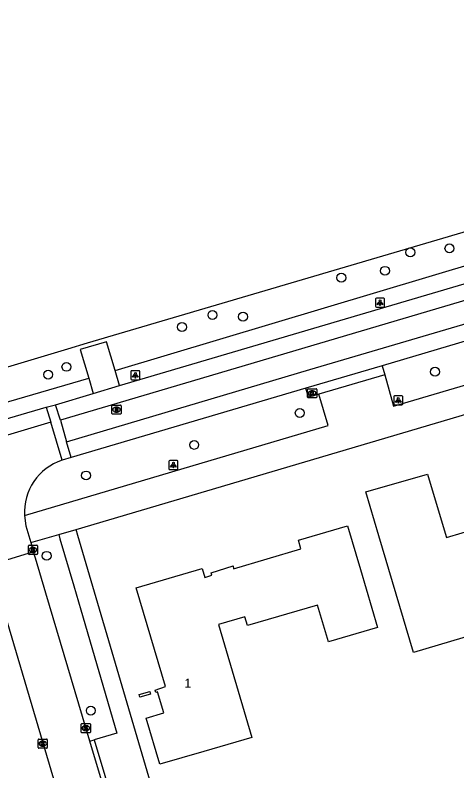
# Model space of a CAD drawing. Extents: x 162417 to 163721, y 384268 to 385416.
# Drawn here: x 163303.2 to 163351.6, y 384656 to 384738.8 of the extents above; entities that cross this region are included whole.
import ezdxf

# ---------------------------------------------------------------- set-up
doc = ezdxf.new("R2010")
doc.units = 0
for name, color, linetype in [('IMGEO_Boom', 7, 'Continuous'), ('IMGEO_Groenvoorziening', 7, 'Continuous'), ('IMGEO_Hek', 7, 'Continuous'), ('IMGEO_Kolk', 7, 'Continuous'), ('IMGEO_Lichtpunt', 7, 'Continuous'), ('IMGEO_Pand', 7, 'Continuous'), ('IMGEO_Pand_nummerreeks', 7, 'Continuous'), ('IMGEO_Rijbaan_lokaal_gesloten', 7, 'Continuous'), ('IMGEO_Rijbaan_lokaal_open', 7, 'Continuous'), ('IMGEO_Rioolput', 7, 'Continuous'), ('IMGEO_Voetpad_open', 7, 'Continuous')]:
    doc.layers.add(name, color=color, linetype=linetype)

msp = doc.modelspace()

# ---------------------------------------------------------------- linework, layer by layer
at = {"layer": 'IMGEO_Boom'}
for centre in [(163350.764, 384713.205), (163346.474, 384712.775), (163343.706, 384710.75), (163338.932, 384709.998), (163324.825, 384705.903), (163328.166, 384705.722), (163321.48, 384704.594), (163308.84, 384700.227), (163306.838, 384699.373), (163349.182, 384699.69), (163334.381, 384695.178), (163322.822, 384691.68), (163310.99, 384688.327), (163306.669, 384679.527), (163311.506, 384662.56)]:
    msp.add_circle(centre, 0.489, dxfattribs=at)
at = {"layer": 'IMGEO_Groenvoorziening'}
for points in [[(163256.147, 384686.557), (163258.646, 384687.067), (163309.002, 384702.202), (163311.14, 384702.845), (163432.284, 384738.586), (163432.394, 384738.238), (163434.107, 384738.766)], [(163314.169, 384699.824), (163434.845, 384735.97)], [(163256.857, 384683.119), (163311.275, 384698.988)]]:
    msp.add_lwpolyline(points, dxfattribs=at)
at = {"layer": 'IMGEO_Hek'}
msp.add_lwpolyline([(163309.002, 384702.202), (163311.14, 384702.845)], dxfattribs=at)
at = {"layer": 'IMGEO_Kolk'}
for p, q in [((163335.308, 384697.836), (163336.16, 384697.836)), ((163335.233, 384696.91), (163335.233, 384697.762)), ((163335.744, 384697.056), (163335.719, 384697.056)), ((163335.721, 384697.616), (163335.746, 384697.616)), ((163336.234, 384697.762), (163336.234, 384696.91)), ((163336.16, 384696.836), (163335.308, 384696.836)), ((163304.675, 384679.749), (163304.675, 384680.601)), ((163304.75, 384680.675), (163305.602, 384680.675)), ((163305.163, 384680.455), (163305.188, 384680.455)), ((163305.676, 384680.601), (163305.676, 384679.749)), ((163305.602, 384679.675), (163304.75, 384679.675)), ((163305.186, 384679.895), (163305.161, 384679.895)), ((163310.459, 384660.215), (163310.459, 384661.067)), ((163310.534, 384661.141), (163311.386, 384661.141)), ((163310.947, 384660.921), (163310.972, 384660.921)), ((163311.46, 384661.067), (163311.46, 384660.215)), ((163311.386, 384660.141), (163310.534, 384660.141)), ((163310.97, 384660.361), (163310.945, 384660.361)), ((163305.74, 384658.517), (163305.74, 384659.369)), ((163305.815, 384659.443), (163306.667, 384659.443)), ((163306.228, 384659.223), (163306.253, 384659.223)), ((163306.741, 384659.369), (163306.741, 384658.517)), ((163306.667, 384658.443), (163305.815, 384658.443)), ((163306.251, 384658.663), (163306.226, 384658.663))]:
    msp.add_line(p, q, dxfattribs=at)
for points in [[(163335.308, 384697.836), (163336.16, 384697.836)], [(163335.233, 384696.91), (163335.233, 384697.762)], [(163335.554, 384697.536), (163335.677, 384697.536), (163335.677, 384697.385), (163335.807, 384697.536), (163335.971, 384697.536), (163335.825, 384697.385), (163335.978, 384697.136), (163335.826, 384697.136), (163335.741, 384697.3), (163335.677, 384697.233), (163335.677, 384697.136), (163335.554, 384697.136), (163335.554, 384697.536)], [(163336.234, 384697.762), (163336.234, 384696.91)], [(163336.16, 384696.836), (163335.308, 384696.836)], [(163304.675, 384679.749), (163304.675, 384680.601)], [(163304.75, 384680.675), (163305.602, 384680.675)], [(163305.676, 384680.601), (163305.676, 384679.749)], [(163305.602, 384679.675), (163304.75, 384679.675)], [(163304.996, 384680.375), (163305.119, 384680.375), (163305.119, 384680.224), (163305.249, 384680.375), (163305.413, 384680.375), (163305.267, 384680.224), (163305.42, 384679.975), (163305.268, 384679.975), (163305.183, 384680.139), (163305.119, 384680.072), (163305.119, 384679.975), (163304.996, 384679.975), (163304.996, 384680.375)], [(163310.459, 384660.215), (163310.459, 384661.067)], [(163310.534, 384661.141), (163311.386, 384661.141)], [(163310.78, 384660.841), (163310.903, 384660.841), (163310.903, 384660.69), (163311.033, 384660.841), (163311.197, 384660.841), (163311.051, 384660.69), (163311.204, 384660.441), (163311.052, 384660.441), (163310.967, 384660.605), (163310.903, 384660.538), (163310.903, 384660.441), (163310.78, 384660.441), (163310.78, 384660.841)], [(163311.46, 384661.067), (163311.46, 384660.215)], [(163311.386, 384660.141), (163310.534, 384660.141)], [(163305.74, 384658.517), (163305.74, 384659.369)], [(163305.815, 384659.443), (163306.667, 384659.443)], [(163306.061, 384659.143), (163306.184, 384659.143), (163306.184, 384658.992), (163306.314, 384659.143), (163306.478, 384659.143), (163306.332, 384658.992), (163306.485, 384658.743), (163306.333, 384658.743), (163306.248, 384658.907), (163306.184, 384658.84), (163306.184, 384658.743), (163306.061, 384658.743), (163306.061, 384659.143)], [(163306.741, 384659.369), (163306.741, 384658.517)], [(163306.667, 384658.443), (163305.815, 384658.443)]]:
    msp.add_lwpolyline(points, dxfattribs=at)
for centre, start, end in [((163335.31, 384697.76), 91.55205, 178.44795), ((163335.31, 384697.76), 91.55205, 178.44795), ((163336.158, 384697.76), 1.55205, 88.44795), ((163336.158, 384697.76), 1.55205, 88.44795), ((163335.31, 384696.912), 181.55205, 268.44795), ((163335.31, 384696.912), 181.55205, 268.44795), ((163336.158, 384696.912), 271.55205, 358.44795), ((163336.158, 384696.912), 271.55205, 358.44795), ((163304.752, 384680.599), 91.55205, 178.44795), ((163304.752, 384680.599), 91.55205, 178.44795), ((163305.6, 384680.599), 1.55205, 88.44795), ((163305.6, 384680.599), 1.55205, 88.44795), ((163304.752, 384679.751), 181.55205, 268.44795), ((163304.752, 384679.751), 181.55205, 268.44795), ((163305.6, 384679.751), 271.55205, 358.44795), ((163305.6, 384679.751), 271.55205, 358.44795), ((163310.536, 384661.065), 91.55205, 178.44795), ((163310.536, 384661.065), 91.55205, 178.44795), ((163311.384, 384661.065), 1.55205, 88.44795), ((163311.384, 384661.065), 1.55205, 88.44795), ((163310.536, 384660.217), 181.55205, 268.44795), ((163310.536, 384660.217), 181.55205, 268.44795), ((163311.384, 384660.217), 271.55205, 358.44795), ((163311.384, 384660.217), 271.55205, 358.44795), ((163305.817, 384659.367), 91.55205, 178.44795), ((163305.817, 384659.367), 91.55205, 178.44795), ((163306.665, 384659.367), 1.55205, 88.44795), ((163306.665, 384659.367), 1.55205, 88.44795), ((163305.817, 384658.519), 181.55205, 268.44795), ((163305.817, 384658.519), 181.55205, 268.44795), ((163306.665, 384658.519), 271.55205, 358.44795), ((163306.665, 384658.519), 271.55205, 358.44795)]:
    msp.add_arc(centre, 0.0765, start, end, dxfattribs=at)
for centre, major_axis, ratio, start_param, end_param in [((163335.72, 384697.336), (-0.387, 0.002), 0.722429, 4.712389, 7.853982), ((163335.745, 384697.336), (-0.39, 0.002), 0.717154, 1.570796, 4.712389), ((163305.162, 384680.175), (-0.387, 0.002), 0.722429, 4.712389, 7.853982), ((163305.187, 384680.175), (-0.39, 0.002), 0.717154, 1.570796, 4.712389), ((163310.946, 384660.641), (-0.387, 0.002), 0.722429, 4.712389, 7.853982), ((163310.971, 384660.641), (-0.39, 0.002), 0.717154, 1.570796, 4.712389), ((163306.227, 384658.943), (-0.387, 0.002), 0.722429, 4.712389, 7.853982), ((163306.252, 384658.943), (-0.39, 0.002), 0.717154, 1.570796, 4.712389)]:
    msp.add_ellipse(centre, major_axis=major_axis, ratio=ratio, start_param=start_param, end_param=end_param, dxfattribs=at)
at = {"layer": 'IMGEO_Lichtpunt'}
for p, q in [((163343.568, 384707.762), (163342.76, 384707.762)), ((163343.568, 384707.762), (163342.76, 384707.762)), ((163342.666, 384707.667), (163342.666, 384706.86)), ((163342.666, 384707.667), (163342.666, 384706.86)), ((163343.662, 384706.86), (163343.662, 384707.667)), ((163343.662, 384706.86), (163343.662, 384707.667)), ((163342.76, 384706.766), (163343.568, 384706.766)), ((163342.76, 384706.766), (163343.568, 384706.766)), ((163315.884, 384699.709), (163315.884, 384698.902)), ((163315.884, 384699.709), (163315.884, 384698.902)), ((163316.786, 384699.804), (163315.978, 384699.804)), ((163316.786, 384699.804), (163315.978, 384699.804)), ((163316.88, 384698.902), (163316.88, 384699.709)), ((163316.88, 384698.902), (163316.88, 384699.709)), ((163315.978, 384698.808), (163316.786, 384698.808)), ((163315.978, 384698.808), (163316.786, 384698.808)), ((163345.561, 384697.059), (163344.753, 384697.059)), ((163345.561, 384697.059), (163344.753, 384697.059)), ((163344.659, 384696.964), (163344.659, 384696.157)), ((163344.659, 384696.964), (163344.659, 384696.157)), ((163345.655, 384696.157), (163345.655, 384696.964)), ((163345.655, 384696.157), (163345.655, 384696.964)), ((163344.753, 384696.063), (163345.561, 384696.063)), ((163344.753, 384696.063), (163345.561, 384696.063)), ((163320.049, 384689.874), (163320.049, 384689.067)), ((163320.049, 384689.874), (163320.049, 384689.067)), ((163320.951, 384689.969), (163320.143, 384689.969)), ((163320.951, 384689.969), (163320.143, 384689.969)), ((163321.045, 384689.067), (163321.045, 384689.874)), ((163321.045, 384689.067), (163321.045, 384689.874)), ((163320.143, 384688.973), (163320.951, 384688.973)), ((163320.143, 384688.973), (163320.951, 384688.973))]:
    msp.add_line(p, q, dxfattribs=at)
for points in [[(163343.04, 384707.331), (163343.079, 384707.303), (163342.891, 384707.041), (163342.853, 384707.068), (163343.04, 384707.331)], [(163343.142, 384707.283), (163343.189, 384707.283), (163343.189, 384706.961), (163343.142, 384706.961), (163343.142, 384707.283)], [(163343.252, 384707.303), (163343.29, 384707.33), (163343.477, 384707.068), (163343.438, 384707.04), (163343.252, 384707.303)], [(163316.258, 384699.373), (163316.297, 384699.345), (163316.109, 384699.083), (163316.071, 384699.11), (163316.258, 384699.373)], [(163316.36, 384699.325), (163316.407, 384699.325), (163316.407, 384699.003), (163316.36, 384699.003), (163316.36, 384699.325)], [(163316.47, 384699.345), (163316.508, 384699.372), (163316.695, 384699.11), (163316.656, 384699.082), (163316.47, 384699.345)], [(163345.033, 384696.628), (163345.072, 384696.6), (163344.884, 384696.338), (163344.846, 384696.365), (163345.033, 384696.628)], [(163345.135, 384696.58), (163345.182, 384696.58), (163345.182, 384696.258), (163345.135, 384696.258), (163345.135, 384696.58)], [(163345.245, 384696.6), (163345.283, 384696.627), (163345.47, 384696.365), (163345.431, 384696.337), (163345.245, 384696.6)], [(163320.423, 384689.538), (163320.462, 384689.51), (163320.274, 384689.248), (163320.236, 384689.275), (163320.423, 384689.538)], [(163320.525, 384689.49), (163320.572, 384689.49), (163320.572, 384689.168), (163320.525, 384689.168), (163320.525, 384689.49)], [(163320.635, 384689.51), (163320.673, 384689.537), (163320.86, 384689.275), (163320.821, 384689.247), (163320.635, 384689.51)]]:
    msp.add_lwpolyline(points, dxfattribs=at)
for centre in [(163343.165, 384707.465), (163316.383, 384699.507), (163345.158, 384696.762), (163320.548, 384689.672)]:
    msp.add_circle(centre, 0.0994, dxfattribs=at)
for centre, start, end in [((163342.76, 384707.667), 90, 180), ((163342.76, 384707.667), 90, 180), ((163343.568, 384707.667), 0, 90), ((163343.568, 384707.667), 0, 90), ((163342.76, 384706.86), 180, 270), ((163342.76, 384706.86), 180, 270), ((163343.568, 384706.86), 270, 0), ((163343.568, 384706.86), 270, 360), ((163315.978, 384699.709), 90, 180), ((163315.978, 384699.709), 90, 180), ((163316.786, 384699.709), 0, 90), ((163316.786, 384699.709), 0, 90), ((163315.978, 384698.902), 180, 270), ((163315.978, 384698.902), 180, 270), ((163316.786, 384698.902), 270, 0), ((163316.786, 384698.902), 270, 360), ((163344.753, 384696.964), 90, 180), ((163344.753, 384696.964), 90, 180), ((163345.561, 384696.964), 0, 90), ((163345.561, 384696.964), 0, 90), ((163344.753, 384696.157), 180, 270), ((163344.753, 384696.157), 180, 270), ((163345.561, 384696.157), 270, 0), ((163345.561, 384696.157), 270, 360), ((163320.143, 384689.874), 90, 180), ((163320.143, 384689.874), 90, 180), ((163320.951, 384689.874), 0, 90), ((163320.951, 384689.874), 0, 90), ((163320.143, 384689.067), 180, 270), ((163320.143, 384689.067), 180, 270), ((163320.951, 384689.067), 270, 0), ((163320.951, 384689.067), 270, 360)]:
    msp.add_arc(centre, 0.0946, start, end, dxfattribs=at)
at = {"layer": 'IMGEO_Pand'}
for points in [[(163363.589, 384671.02), (163357.808, 384669.308), (163356.639, 384673.259), (163353.178, 384672.234), (163353.565, 384670.93), (163346.815, 384668.931), (163343.025, 384681.732), (163341.605, 384686.526), (163348.348, 384688.485), (163349.733, 384683.848), (163350.422, 384681.542), (163353.862, 384682.572), (163353.177, 384684.891), (163353.045, 384685.336), (163358.845, 384687.038), (163360.265, 384682.244), (163363.589, 384671.02)], [(163341.017, 384678.019), (163342.88, 384671.666), (163337.507, 384670.091), (163336.326, 384674.122), (163328.65, 384671.872), (163328.369, 384672.832), (163325.491, 384671.988), (163329.116, 384659.629), (163323.865, 384658.089), (163319.067, 384656.682), (163317.564, 384661.73), (163319.491, 384662.304), (163318.804, 384664.614), (163318.613, 384664.557), (163318.553, 384664.813), (163319.674, 384665.19), (163316.483, 384676.015), (163323.701, 384678.122), (163323.982, 384677.163), (163324.76, 384677.39), (163324.676, 384677.678), (163327.076, 384678.428), (163327.112, 384678.101), (163334.498, 384680.283), (163334.242, 384681.242), (163339.61, 384682.816), (163341.017, 384678.019)], [(163316.881, 384664.023), (163316.81, 384664.316), (163317.961, 384664.654), (163318.048, 384664.37), (163316.881, 384664.023)]]:
    msp.add_lwpolyline(points, dxfattribs=at)
at = {"layer": 'IMGEO_Rijbaan_lokaal_gesloten'}
for points in [[(163314.653, 384698.19), (163378.093, 384716.936)], [(163378.569, 384715.229), (163308.184, 384694.376)], [(163308.845, 384692.001), (163335.473, 384699.928), (163379.278, 384712.828)], [(163373.123, 384709.18), (163343.412, 384700.333)], [(163343.412, 384700.333), (163335.047, 384697.894)], [(163335.047, 384697.894), (163309.345, 384690.294)], [(163311.775, 384697.325), (163314.653, 384698.19)], [(163307.647, 384696.083), (163311.775, 384697.325)], [(163290.424, 384691.053), (163306.618, 384695.814)]]:
    msp.add_lwpolyline(points, dxfattribs=at)
at = {"layer": 'IMGEO_Rijbaan_lokaal_open'}
for points in [[(163306.618, 384695.814), (163307.647, 384696.083)], [(163306.618, 384695.814), (163307.122, 384694.182)], [(163308.184, 384694.376), (163307.647, 384696.083)], [(163307.122, 384694.182), (163290.945, 384689.301)], [(163308.357, 384690.004), (163307.122, 384694.182)], [(163308.184, 384694.376), (163308.845, 384692.001)], [(163309.345, 384690.294), (163308.845, 384692.001)], [(163309.345, 384690.294), (163308.357, 384690.004)], [(163304.239, 384683.939), (163304.395, 384682.827), (163304.927, 384681.002)], [(163304.927, 384681.002), (163305.248, 384679.964)], [(163305.248, 384679.964), (163300.352, 384678.47)], [(163311.404, 384659.211), (163306.588, 384675.415), (163305.445, 384679.26), (163305.248, 384679.964)], [(163300.352, 384678.47), (163300.634, 384677.935), (163312.926, 384636.415)], [(163313.725, 384651.399), (163311.404, 384659.211)]]:
    msp.add_lwpolyline(points, dxfattribs=at)
msp.add_arc((163310.267, 384684.277), 6.037, 108.44151, 183.20723, dxfattribs=at)
at = {"layer": 'IMGEO_Rioolput'}
for p, q in [((163313.82, 384695.117), (163313.82, 384695.969)), ((163313.895, 384696.043), (163314.747, 384696.043)), ((163314.308, 384695.823), (163314.333, 384695.823)), ((163314.821, 384695.969), (163314.821, 384695.117)), ((163314.747, 384695.043), (163313.895, 384695.043)), ((163314.331, 384695.263), (163314.306, 384695.263))]:
    msp.add_line(p, q, dxfattribs=at)
for points in [[(163313.82, 384695.117), (163313.82, 384695.969)], [(163313.895, 384696.043), (163314.747, 384696.043)], [(163314.409, 384695.741), (163314.157, 384695.743), (163314.157, 384695.343)], [(163314.157, 384695.343), (163314.281, 384695.343), (163314.281, 384695.505), (163314.292, 384695.505)], [(163314.335, 384695.662), (163314.281, 384695.662), (163314.281, 384695.581)], [(163314.281, 384695.581), (163314.333, 384695.581)], [(163314.339, 384695.476), (163314.41, 384695.343), (163314.55, 384695.343), (163314.485, 384695.469)], [(163314.821, 384695.969), (163314.821, 384695.117)], [(163314.747, 384695.043), (163313.895, 384695.043)]]:
    msp.add_lwpolyline(points, dxfattribs=at)
for centre, radius, start, end in [((163313.897, 384695.967), 0.0765, 91.55205, 178.44795), ((163313.897, 384695.967), 0.0765, 91.55205, 178.44795), ((163314.291, 384695.452), 0.0533, 26.02933, 88.69889), ((163314.317, 384695.77), 0.19, 274.7715, 282.96867), ((163314.341, 384695.566), 0.0964, 77.00612, 93.18647), ((163314.355, 384695.623), 0.0378, 276.66336, 79.67722), ((163314.408, 384695.631), 0.109, 350.36119, 89.41601), ((163314.406, 384695.631), 0.112, 277.58423, 350.98172), ((163314.39, 384695.416), 0.108, 29.51342, 73.79051), ((163314.745, 384695.967), 0.0765, 1.55205, 88.44795), ((163314.745, 384695.967), 0.0765, 1.55205, 88.44795), ((163313.897, 384695.119), 0.0765, 181.55205, 268.44795), ((163313.897, 384695.119), 0.0765, 181.55205, 268.44795), ((163314.745, 384695.119), 0.0765, 271.55205, 358.44795), ((163314.745, 384695.119), 0.0765, 271.55205, 358.44795)]:
    msp.add_arc(centre, radius, start, end, dxfattribs=at)
for centre, major_axis, ratio, start_param, end_param in [((163314.307, 384695.543), (-0.387, 0.002), 0.722429, 4.712389, 7.853982), ((163314.332, 384695.543), (-0.39, 0.002), 0.717154, 1.570796, 4.712389)]:
    msp.add_ellipse(centre, major_axis=major_axis, ratio=ratio, start_param=start_param, end_param=end_param, dxfattribs=at)
at = {"layer": 'IMGEO_Voetpad_open'}
for points in [[(163309.903, 384682.414), (163359.949, 384697.239), (163404.174, 384710.339), (163426.302, 384716.894), (163456.356, 384725.796)], [(163343.683, 384699.355), (163344.653, 384695.917), (163375.527, 384705.045), (163374.472, 384708.486)], [(163314.169, 384699.824), (163313.232, 384702.984), (163310.335, 384702.113), (163311.275, 384698.988)], [(163343.412, 384700.333), (163343.683, 384699.355)], [(163314.653, 384698.19), (163314.169, 384699.824)], [(163311.275, 384698.988), (163311.775, 384697.325)], [(163343.683, 384699.355), (163336.478, 384697.246)], [(163336.478, 384697.246), (163335.325, 384696.897), (163335.047, 384697.894)], [(163304.239, 384683.939), (163337.499, 384693.791), (163336.478, 384697.246)], [(163307.99, 384681.867), (163309.903, 384682.414)], [(163333.508, 384602.071), (163310.09, 384681.76), (163309.903, 384682.414)], [(163304.927, 384681.002), (163307.99, 384681.867)], [(163307.99, 384681.867), (163308.098, 384681.397), (163309.634, 384676.252), (163310.423, 384673.599), (163314.36, 384660.087), (163311.865, 384659.348)], [(163311.404, 384659.211), (163311.865, 384659.348)], [(163311.865, 384659.348), (163314.204, 384651.541)]]:
    msp.add_lwpolyline(points, dxfattribs=at)

# ---------------------------------------------------------------- texts
at = {"layer": 'IMGEO_Pand_nummerreeks'}
msp.add_text('1', height=1, dxfattribs=at).set_placement((163321.749, 384665.062))

doc.saveas('drawing.dxf')
